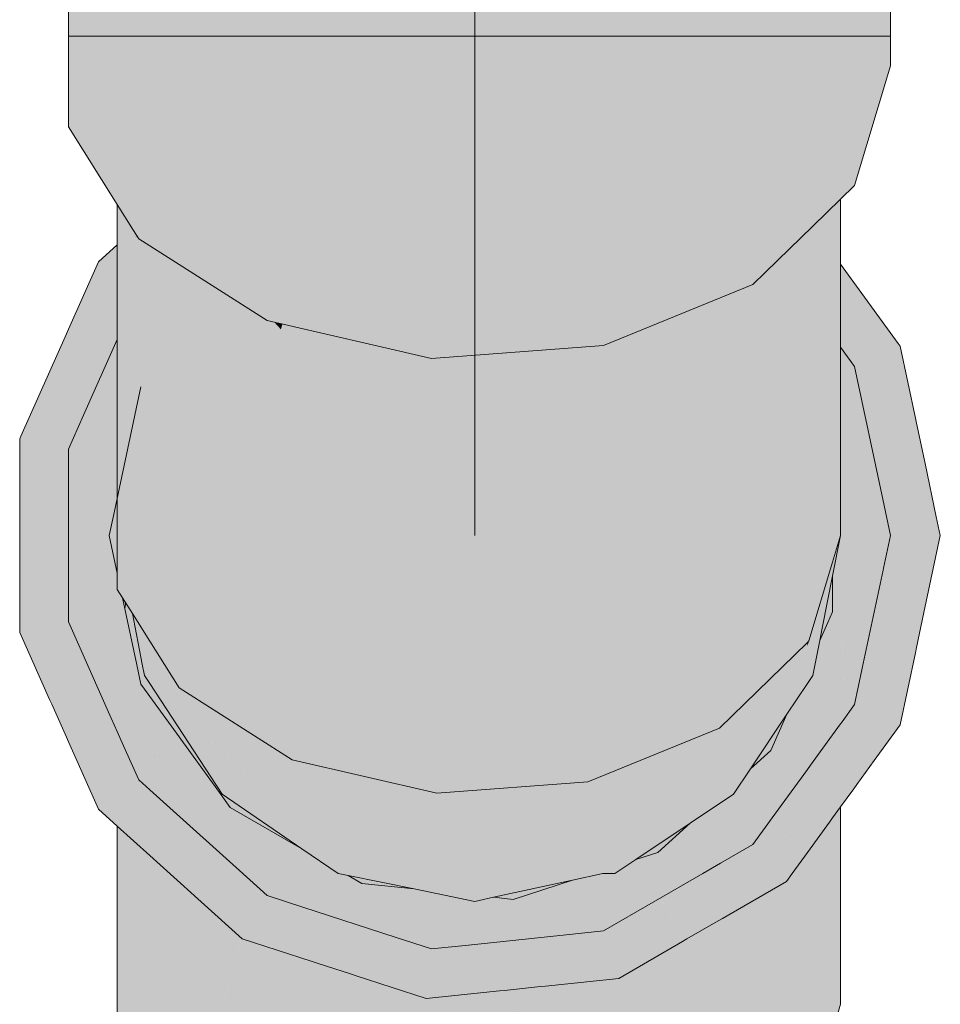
# Model space of a CAD drawing. Header units: millimetres. Extents: x 321 to 585, y -277 to 9.
# Tile 276 of 656: x 478.986 to 479.207, y -193.635 to -193.398. Entities that reach past the tile are written whole.
import ezdxf

# ---------------------------------------------------------------- set-up
doc = ezdxf.new("R2010")
doc.units = ezdxf.units.MM
doc.header["$MEASUREMENT"] = 0
for name, color, linetype, lineweight in [('Nível 1', 7, 'Continuous', 0), ('TQ-Aparelho sanitário', 9, 'Continuous', 18), ('TQ-Condutos', 3, 'Continuous', 25), ('TQ-Conexões', 9, 'Continuous', 18)]:
    doc.layers.add(name, color=color, linetype=linetype, lineweight=lineweight)

msp = doc.modelspace()

# ---------------------------------------------------------------- hatches: boundary and pattern name
at = {"layer": 'TQ-Aparelho sanitário', "linetype": 'Continuous'}
msp.add_hatch(color=93, dxfattribs=at).paths.add_polyline_path([(479.19516, -193.40232), (479.19516, -193.39033), (479.19503, -193.39033), (479.19368, -193.39033), (479.18717, -193.39033), (479.18652, -193.39033), (479.1863, -193.39033), (479.17713, -193.39033), (479.16391, -193.39033), (479.16384, -193.39033), (479.1624, -193.39033), (479.16208, -193.39033), (479.12877, -193.39033), (479.12607, -193.39033), (479.08781, -193.39033), (479.08471, -193.39033), (479.06792, -193.39033), (479.04813, -193.39033), (479.04516, -193.39033), (479.03204, -193.39033), (479.01658, -193.39033), (479.01426, -193.39033), (479.01113, -193.39033), (479.00708, -193.39033), (478.99861, -193.39033), (478.99735, -193.39033), (478.99735, -193.40232), (479.01426, -193.40232), (479.04516, -193.40232), (479.08471, -193.40232), (479.12607, -193.40232), (479.16208, -193.40232), (479.18652, -193.40232)])
at = {"layer": 'TQ-Condutos', "linetype": 'Continuous'}
for points in [[(479.16525, -193.60847), (479.16505, -193.61262), (479.16825, -193.60823)], [(479.02607, -193.67523), (479.02738, -193.63951), (479.02313, -193.62998)]]:
    msp.add_hatch(color=73, dxfattribs=at).paths.add_polyline_path(points)
at = {"layer": 'TQ-Conexões', "linetype": 'Continuous'}
for points in [[(478.99735, -193.42414), (479.00909, -193.44281), (479.01299, -193.44901), (479.01426, -193.45104), (479.04516, -193.47072), (479.08471, -193.47982), (479.12607, -193.47674), (479.14705, -193.40232), (479.12607, -193.40232), (479.11232, -193.40232), (479.08471, -193.40232), (479.07552, -193.40232), (479.07119, -193.40232), (479.06485, -193.40232), (479.04516, -193.40232), (479.04516, -193.42005), (479.04516, -193.40232), (479.04226, -193.40232), (479.03039, -193.40232), (479.01576, -193.44652), (479.01426, -193.44786), (479.01576, -193.44652), (479.03039, -193.40232), (479.01515, -193.40232), (479.01426, -193.40232), (479.01102, -193.40232), (479.00909, -193.40232), (479.00909, -193.44061), (479.00909, -193.40232), (479.00163, -193.40232), (478.99735, -193.40232)], [(479.16799, -193.45626), (479.17649, -193.44798), (479.17826, -193.40232), (479.17274, -193.40232), (479.1651, -193.40232), (479.16405, -193.40232), (479.16208, -193.40232), (479.16694, -193.43484), (479.16208, -193.40232), (479.14705, -193.40232), (479.146, -193.40603), (479.16208, -193.42815), (479.146, -193.40603), (479.16208, -193.44813), (479.16407, -193.45087), (479.16208, -193.44813), (479.146, -193.40603), (479.14195, -193.42042), (479.15548, -193.43905), (479.14195, -193.42042), (479.12607, -193.47674), (479.16208, -193.46203)], [(479.18429, -193.40232), (479.18345, -193.40232), (479.18316, -193.40232), (479.18022, -193.40232), (479.17942, -193.40232), (479.17826, -193.40232), (479.17649, -193.44798), (479.18316, -193.44147), (479.18652, -193.4382), (479.18611, -193.40232)], [(479.19516, -193.40941), (479.19516, -193.40232), (479.19476, -193.40232), (479.18871, -193.40232), (479.18652, -193.40232), (479.18611, -193.40232), (479.18652, -193.4382)], [(479.18316, -193.40941), (479.18124, -193.43532), (479.18124, -193.4444)], [(479.18316, -193.52244), (479.18316, -193.47714), (479.18316, -193.46598), (479.18316, -193.45717), (479.18316, -193.44147), (479.18174, -193.44287), (479.1813, -193.44329), (479.18124, -193.45452), (479.18124, -193.45639), (479.18124, -193.45693), (479.18124, -193.45875), (479.18124, -193.45918), (479.18124, -193.45875), (479.18124, -193.45693), (479.18124, -193.45639), (479.18086, -193.45515), (479.18075, -193.45463), (479.18124, -193.46835), (479.18075, -193.45463), (479.18086, -193.45515), (479.18124, -193.45639), (479.18124, -193.45452), (479.1813, -193.44329), (479.18124, -193.4444), (479.18072, -193.45381), (479.18069, -193.45435), (479.18124, -193.46876), (479.18147, -193.47481), (479.18124, -193.46876), (479.18124, -193.47449), (479.18124, -193.46876), (479.18069, -193.45435), (479.18072, -193.45381), (479.18124, -193.4444), (479.18124, -193.44335), (479.18101, -193.44358), (479.1806, -193.44398), (479.18029, -193.44428), (479.18005, -193.45133), (479.18052, -193.45353), (479.1797, -193.47238), (479.18124, -193.49462), (479.1797, -193.47238), (479.18052, -193.45353), (479.18005, -193.45133), (479.17665, -193.44783), (479.17649, -193.44798), (479.17586, -193.44859), (479.17556, -193.44889), (479.17552, -193.44893), (479.17556, -193.46667), (479.17556, -193.54777), (479.18124, -193.52885)], [(479.00909, -193.53539), (479.01034, -193.53739), (479.01102, -193.53236), (479.01034, -193.53739), (479.01273, -193.54119), (479.01691, -193.54783), (479.02397, -193.55904), (479.02397, -193.45722), (479.02323, -193.45675), (479.02228, -193.45615), (479.01691, -193.4884), (479.01025, -193.52841), (479.02128, -193.46219), (479.02228, -193.45615), (479.0218, -193.45584), (479.0216, -193.45571), (479.02063, -193.46116), (479.0216, -193.45571), (479.02138, -193.45557), (479.01967, -193.45448), (479.0203, -193.46064), (479.01967, -193.45448), (479.01957, -193.45442), (479.01822, -193.45733), (479.00932, -193.5123), (479.01822, -193.45733), (479.01957, -193.45442), (479.01941, -193.45431), (479.01911, -193.45412), (479.01864, -193.45382), (479.01805, -193.45706), (479.01864, -193.45382), (479.01755, -193.45627), (479.01864, -193.45382), (479.01426, -193.45104), (479.01388, -193.45043), (479.01382, -193.45075), (479.01388, -193.45043), (479.01354, -193.45058), (479.01375, -193.45022), (479.01299, -193.44901), (479.01331, -193.45043), (479.01299, -193.44901), (479.01133, -193.44637), (479.0122, -193.44972), (479.01133, -193.44637), (479.01091, -193.4457), (479.01003, -193.44431), (479.00909, -193.44281), (479.00909, -193.44643), (479.0105, -193.44864), (479.00909, -193.44643), (479.00909, -193.44774), (479.00909, -193.45252), (479.00909, -193.47528), (479.00909, -193.51339), (479.00939, -193.52402), (479.00909, -193.51339), (479.00909, -193.52244), (479.00927, -193.52339), (479.00909, -193.52244), (479.00909, -193.53148), (479.00909, -193.53539), (479.00945, -193.5332)], [(479.18005, -193.45133), (479.18029, -193.44428), (479.17885, -193.44568), (479.17859, -193.44594), (479.17665, -193.44783)], [(479.01354, -193.45058), (479.01388, -193.45043), (479.01375, -193.45022)], [(479.17136, -193.4609), (479.17181, -193.45806), (479.17286, -193.45152), (479.17104, -193.45329), (479.17125, -193.45829), (479.17104, -193.45329), (479.16841, -193.45585), (479.17011, -193.45875), (479.16987, -193.45885), (479.17011, -193.45875), (479.16841, -193.45585), (479.16831, -193.4567), (479.16793, -193.45964), (479.16831, -193.4567), (479.16841, -193.45585), (479.16799, -193.45626), (479.16208, -193.46203), (479.16232, -193.46193), (479.16208, -193.46203), (479.16102, -193.46246), (479.16056, -193.46265), (479.16098, -193.4631), (479.16056, -193.46265), (479.15405, -193.46531), (479.15405, -193.46986), (479.15405, -193.56873), (479.17516, -193.54815), (479.17516, -193.46613), (479.17516, -193.54815), (479.17545, -193.46652), (479.17521, -193.44923), (479.17516, -193.44927), (479.17429, -193.45013), (479.17405, -193.45036), (479.17421, -193.46483), (479.17405, -193.45036), (479.17286, -193.45152)], [(479.17545, -193.46652), (479.17516, -193.54815), (479.17556, -193.54777), (479.17552, -193.46663), (479.17551, -193.44894), (479.17521, -193.44923)], [(479.17556, -193.54777), (479.17556, -193.46667), (479.17552, -193.44893), (479.17552, -193.46663)], [(479.00867, -193.57189), (479.00909, -193.57023), (479.00919, -193.56982), (479.00909, -193.56959), (479.00809, -193.56735), (479.00766, -193.56637), (479.00682, -193.5645), (479.0071, -193.56625), (479.00682, -193.5645), (479.00697, -193.56622), (479.00794, -193.57146), (479.00697, -193.56622), (479.00682, -193.5645), (479.001, -193.55142), (478.99735, -193.54323), (478.9977, -193.54229), (478.99958, -193.53731), (479.00224, -193.52451), (478.99603, -193.53243), (478.9972, -193.54197), (478.99663, -193.54161), (478.9972, -193.54197), (478.99603, -193.53243), (478.99735, -193.53075), (478.99735, -193.52805), (478.99735, -193.52493), (478.99554, -193.53174), (478.99381, -193.53527), (478.99143, -193.5383), (478.99381, -193.53527), (478.99554, -193.53174), (478.99518, -193.53125), (478.99554, -193.53174), (478.99735, -193.52493), (478.99735, -193.51674), (478.996, -193.5146), (478.99439, -193.53016), (478.996, -193.5146), (478.99735, -193.51674), (478.99735, -193.50164), (478.99557, -193.5139), (478.99735, -193.50164), (479.00299, -193.50284), (479.00909, -193.48916), (479.00909, -193.45989), (479.00909, -193.45252), (479.00455, -193.4566), (478.99966, -193.48718), (478.99735, -193.47631), (478.99966, -193.48718), (479.00455, -193.4566), (478.99735, -193.47278), (478.99684, -193.47392), (478.98589, -193.49852), (478.98638, -193.4993), (478.98589, -193.49852), (478.98561, -193.49914), (478.9934, -193.5288), (478.99279, -193.533), (478.9934, -193.5288), (478.98561, -193.49914), (478.99128, -193.52589), (478.98976, -193.51869), (478.98835, -193.52185), (478.98976, -193.51869), (478.98561, -193.49914), (478.98561, -193.51686), (478.98701, -193.52), (478.98809, -193.52243), (478.98701, -193.52), (478.98561, -193.51686), (478.98561, -193.51807), (478.98561, -193.528), (478.99023, -193.53753), (478.98561, -193.528), (478.98561, -193.53458), (478.98561, -193.54572), (479.00042, -193.55413), (479.00061, -193.55323), (479.00042, -193.55413), (479.00468, -193.56569), (479.00666, -193.56615), (479.00468, -193.56569), (479.00042, -193.55413), (479.00453, -193.56566), (479.00625, -193.57049), (479.00741, -193.57116), (479.00779, -193.57538), (479.00741, -193.57116), (479.00625, -193.57049), (479.00453, -193.56566), (479.00042, -193.55413), (479.00361, -193.56544), (479.00042, -193.55413), (478.98561, -193.54572), (478.99873, -193.56209), (478.98561, -193.54572), (478.99845, -193.56341), (479.00093, -193.56483), (478.99845, -193.56341), (478.99735, -193.56189), (478.99802, -193.56416), (478.99828, -193.56422), (478.99919, -193.56443), (478.99958, -193.56452), (478.99919, -193.56443), (478.99828, -193.56422), (479.00168, -193.56785), (479.00479, -193.56965), (479.00594, -193.57372), (479.00479, -193.56965), (479.00168, -193.56785), (478.99828, -193.56422), (478.99802, -193.56416), (478.99796, -193.5657), (478.99792, -193.56591), (478.99781, -193.5664), (478.99792, -193.56591), (478.99796, -193.5657), (478.99802, -193.56416), (478.99735, -193.56189), (478.98561, -193.54572), (478.99281, -193.56189), (478.99735, -193.564), (478.99735, -193.56535), (478.99735, -193.564), (478.99482, -193.56342), (478.99735, -193.564), (478.99281, -193.56189), (478.99331, -193.56302), (478.99343, -193.5631), (478.99348, -193.56311), (478.9944, -193.56333), (478.99539, -193.56422), (478.99735, -193.56598), (478.99539, -193.56422), (478.9944, -193.56333), (478.99348, -193.56311), (478.99343, -193.5631), (478.99331, -193.56302), (478.99336, -193.56309), (478.99735, -193.5686), (478.99331, -193.56302), (478.99685, -193.57096), (478.99735, -193.57208), (479.00455, -193.58826), (479.00909, -193.59234), (479.01523, -193.58209), (479.01426, -193.58121), (479.00909, -193.58497), (479.01426, -193.58121), (479.01108, -193.57328), (479.01033, -193.57767), (479.00909, -193.57655), (479.01033, -193.57767), (479.01098, -193.57385), (479.01061, -193.573), (479.00956, -193.5724), (479.00944, -193.57233), (479.00909, -193.57213), (479.00944, -193.57233), (479.00956, -193.5724), (479.01061, -193.573), (479.00919, -193.56982), (479.00909, -193.57023)], [(479.02397, -193.46584), (479.02397, -193.55904), (479.04847, -193.47283), (479.04691, -193.47113), (479.04516, -193.47072), (479.02397, -193.45722)], [(479.19279, -193.49039), (479.19164, -193.4888), (479.18911, -193.49396), (479.18967, -193.4966), (479.19019, -193.49904), (479.19054, -193.49789), (479.19019, -193.49904), (479.19032, -193.49966), (479.19217, -193.50833), (479.1931, -193.49082), (479.19217, -193.50833), (479.19855, -193.49832), (479.18316, -193.52244), (479.18939, -193.52244), (479.19782, -193.5035), (479.19953, -193.49967), (479.19782, -193.5035), (479.18939, -193.52244), (479.19516, -193.52244), (479.20155, -193.52244), (479.20581, -193.5183), (479.1999, -193.50018), (479.20044, -193.49762), (479.1999, -193.50018), (479.20581, -193.5183), (479.20155, -193.52244), (479.19895, -193.52244), (479.19516, -193.52244), (479.19349, -193.53029), (479.19411, -193.5297), (479.19349, -193.53029), (479.19339, -193.53076), (479.19144, -193.53994), (479.20716, -193.52244), (479.2062, -193.51792), (479.20348, -193.5051), (479.20142, -193.49543), (479.20117, -193.49422), (479.19748, -193.47688), (479.19694, -193.47658), (479.19748, -193.47688), (479.19703, -193.47626), (479.18316, -193.45717), (479.18316, -193.46911), (479.18316, -193.47306), (479.19689, -193.47672), (479.18316, -193.47306), (479.18316, -193.47714), (479.18652, -193.48176), (479.19675, -193.4772), (479.19172, -193.47944), (479.18652, -193.48176), (479.19024, -193.48688), (479.1964, -193.47837), (479.19584, -193.48021), (479.1964, -193.47837), (479.19024, -193.48688), (479.18652, -193.48176), (479.18316, -193.50611), (479.18864, -193.49493), (479.19164, -193.4888)], [(479.15135, -193.46641), (479.12236, -193.58168), (479.15405, -193.56873), (479.15405, -193.46531)], [(479.14919, -193.47501), (479.15135, -193.46641), (479.12607, -193.47674), (479.12236, -193.47702), (479.12236, -193.47825), (479.12236, -193.58168)], [(479.04883, -193.47157), (479.02397, -193.55904), (479.05117, -193.57639), (479.08597, -193.58439), (479.08327, -193.47949), (479.05117, -193.4721)], [(479.04847, -193.47283), (479.04883, -193.47157), (479.04691, -193.47113)], [(479.02332, -193.57717), (479.02429, -193.57783), (479.03367, -193.58424), (479.02731, -193.57548), (479.02553, -193.57303), (479.02152, -193.57594), (479.01894, -193.57782), (479.01696, -193.56852), (479.01691, -193.56851), (479.01696, -193.56852), (479.01691, -193.56828), (479.01696, -193.56852), (479.01893, -193.57778), (479.01772, -193.56869), (479.01893, -193.57778), (479.0186, -193.57132), (479.0181, -193.56878), (479.0174, -193.56516), (479.01783, -193.56872), (479.01691, -193.56266), (479.01783, -193.56872), (479.0174, -193.56516), (479.01691, -193.56117), (479.01652, -193.56062), (479.01563, -193.55941), (479.01477, -193.55822), (479.01549, -193.56161), (479.01477, -193.55822), (479.01369, -193.55314), (479.01352, -193.55238), (479.01355, -193.55291), (479.01373, -193.55679), (479.01509, -193.56809), (479.01613, -193.56832), (479.01509, -193.56809), (479.01691, -193.57665), (479.01509, -193.56809), (479.01373, -193.55679), (479.01355, -193.55291), (479.0135, -193.55237), (479.01097, -193.54033), (479.01332, -193.55226), (479.01341, -193.55271), (479.01332, -193.55226), (479.01297, -193.55203), (479.01332, -193.55226), (479.01097, -193.54033), (479.01219, -193.55084), (479.01228, -193.55159), (479.01219, -193.55084), (479.01097, -193.54033), (479.01034, -193.53739), (479.00997, -193.53679), (479.00909, -193.53539), (479.00909, -193.53148), (479.00747, -193.52387), (479.00848, -193.53443), (479.00909, -193.54073), (479.01046, -193.54819), (479.00909, -193.54073), (479.00973, -193.54707), (479.01032, -193.55034), (479.01134, -193.55099), (479.01032, -193.55034), (479.01272, -193.5554), (479.01427, -193.5679), (479.01272, -193.5554), (479.01032, -193.55034), (479.00973, -193.54707), (479.00909, -193.54073), (479.00909, -193.54609), (479.01004, -193.55016), (479.01022, -193.55195), (479.00978, -193.56686), (479.01391, -193.56781), (479.00978, -193.56686), (479.01463, -193.57533), (479.01691, -193.57929), (479.01463, -193.57533), (479.00978, -193.56686), (479.01022, -193.55195), (479.01004, -193.55016), (479.00985, -193.55004), (479.01004, -193.55016), (479.00909, -193.54609), (479.00909, -193.54955), (479.00909, -193.54609), (479.00909, -193.54073), (479.00601, -193.54138), (479.003, -193.54202), (479.00872, -193.54932), (479.003, -193.54202), (479.00795, -193.54883), (479.00909, -193.55039), (479.00927, -193.56675), (479.00909, -193.55039), (479.00795, -193.54883), (479.003, -193.54202), (479.00394, -193.54627), (479.00909, -193.5667), (479.00394, -193.54627), (479.003, -193.54202), (479.00909, -193.54073), (479.00848, -193.53443), (479.00588, -193.5303), (479.00848, -193.53443), (479.00747, -193.52387), (479.00491, -193.52876), (479.00008, -193.538), (479.00455, -193.52818), (479.0031, -193.52587), (479.00455, -193.52818), (479.00008, -193.538), (479.00491, -193.52876), (479.00644, -193.52583), (479.00747, -193.52387), (479.00716, -193.52244), (479.00785, -193.51922), (479.00568, -193.51548), (479.00273, -193.52529), (479.00568, -193.51548), (479.00785, -193.51922), (479.00817, -193.51772), (479.00803, -193.51701), (479.00692, -193.51133), (479.00803, -193.51701), (479.00817, -193.51772), (479.00909, -193.51339), (479.00909, -193.50414), (479.00537, -193.50335), (479.00299, -193.50284), (479.00909, -193.50414), (479.00909, -193.48917), (479.00909, -193.48165), (479.00909, -193.47528), (479.00099, -193.49345), (478.99735, -193.50164), (479.00038, -193.52155), (479.00085, -193.52231), (479.00038, -193.52155), (478.99926, -193.53686), (478.9978, -193.54236), (478.99871, -193.54293), (479.00842, -193.56655), (478.99871, -193.54293), (478.9978, -193.54236), (478.99926, -193.53686), (479.00038, -193.52155), (478.99735, -193.50164), (478.99735, -193.51674), (478.99784, -193.51752), (478.99735, -193.51674), (478.9984, -193.53568), (478.99735, -193.51674), (478.99735, -193.53423), (478.99735, -193.54207), (478.99735, -193.54322), (478.9975, -193.54216), (478.99735, -193.54322), (478.99764, -193.54225), (478.99735, -193.54322), (479.00785, -193.56642), (478.99735, -193.54322), (479.00766, -193.56637), (479.00909, -193.56959), (479.01061, -193.573), (479.01426, -193.58121), (479.01691, -193.5836), (479.02203, -193.5796), (479.01971, -193.58141), (479.01691, -193.5836), (479.02095, -193.58723), (479.03849, -193.60303), (479.04062, -193.60326), (479.03849, -193.60303), (479.04516, -193.60904), (479.04284, -193.60349), (479.03628, -193.58783), (479.03367, -193.58424), (479.02429, -193.57783)], [(479.11966, -193.47722), (479.08597, -193.47973), (479.08597, -193.58439), (479.12236, -193.58168), (479.12236, -193.47702)], [(479.17668, -193.55501), (479.17658, -193.55553), (479.17516, -193.55805), (479.17606, -193.55816), (479.17516, -193.55805), (479.176, -193.55843), (479.17756, -193.55912), (479.17871, -193.55865), (479.17756, -193.55912), (479.17516, -193.55805), (479.17352, -193.56077), (479.17513, -193.55811), (479.17329, -193.56087), (479.17025, -193.56542), (479.16892, -193.56839), (479.16636, -193.57416), (479.16147, -193.57856), (479.16133, -193.57877), (479.1582, -193.58346), (479.16238, -193.57869), (479.1582, -193.58346), (479.15739, -193.58467), (479.16349, -193.5806), (479.1644, -193.57854), (479.1657, -193.57845), (479.1644, -193.57854), (479.16349, -193.5806), (479.16559, -193.5792), (479.16605, -193.57842), (479.16559, -193.5792), (479.16349, -193.5806), (479.15739, -193.58467), (479.15408, -193.58688), (479.15352, -193.58725), (479.15475, -193.58862), (479.1553, -193.5878), (479.15556, -193.58741), (479.15978, -193.58893), (479.16419, -193.59052), (479.16684, -193.57836), (479.17119, -193.56981), (479.17436, -193.56043), (479.17516, -193.5601), (479.17436, -193.56043), (479.17119, -193.56981), (479.16684, -193.57836), (479.16419, -193.59052), (479.15556, -193.58741), (479.1553, -193.5878), (479.15475, -193.58862), (479.15821, -193.59246), (479.16208, -193.59676), (479.16736, -193.58949), (479.16834, -193.57825), (479.16736, -193.58949), (479.1686, -193.57823), (479.16872, -193.5771), (479.1686, -193.57823), (479.16736, -193.58949), (479.16956, -193.57816), (479.17332, -193.57788), (479.16993, -193.5763), (479.17332, -193.57788), (479.17473, -193.57777), (479.17313, -193.57416), (479.17473, -193.57777), (479.17332, -193.57788), (479.16956, -193.57816), (479.16736, -193.58949), (479.17516, -193.57874), (479.17516, -193.57774), (479.17516, -193.5728), (479.17516, -193.57774), (479.17516, -193.57874), (479.17555, -193.57771), (479.17516, -193.57874), (479.17565, -193.5777), (479.17516, -193.57874), (479.17593, -193.57768), (479.17919, -193.57011), (479.17818, -193.57079), (479.17919, -193.57011), (479.18124, -193.56272), (479.17516, -193.56623), (479.18124, -193.56076), (479.17516, -193.56623), (479.18316, -193.56161), (479.18316, -193.55902), (479.17903, -193.55852), (479.18124, -193.55879), (479.18316, -193.55902), (479.1814, -193.55755), (479.18124, -193.55762), (479.18124, -193.54724), (479.18124, -193.54896), (479.18124, -193.55762), (479.1814, -193.55755), (479.18316, -193.55902), (479.1831, -193.55686), (479.1828, -193.54662), (479.1831, -193.55686), (479.18316, -193.55902), (479.18316, -193.55683), (479.18316, -193.55902), (479.18316, -193.56161), (479.18124, -193.56272), (479.17919, -193.57011), (479.18124, -193.56573), (479.17919, -193.57011), (479.18124, -193.56875), (479.18166, -193.56847), (479.18316, -193.56746), (479.18166, -193.56847), (479.18124, -193.56875), (479.17919, -193.57011), (479.17593, -193.57768), (479.18124, -193.57037), (479.18316, -193.56773), (479.18353, -193.56721), (479.18652, -193.56311), (479.18426, -193.55804), (479.18411, -193.55644), (479.18316, -193.54608), (479.18414, -193.55644), (479.18426, -193.55804), (479.18652, -193.56311), (479.1883, -193.55474), (479.18761, -193.55501), (479.18484, -193.55615), (479.18332, -193.54585), (479.18484, -193.55615), (479.18761, -193.55501), (479.1883, -193.55474), (479.18839, -193.55432), (479.19195, -193.53292), (479.18316, -193.54381), (479.19195, -193.53292), (479.18839, -193.55432), (479.19339, -193.53076), (479.19349, -193.53029), (479.19245, -193.53132), (479.18744, -193.53619), (479.18316, -193.54036), (479.18744, -193.53619), (479.19245, -193.53132), (479.19349, -193.53029), (479.19516, -193.52244), (479.1933, -193.51366), (479.18939, -193.52244), (479.18316, -193.53642), (479.18216, -193.54133), (479.18316, -193.53642), (479.18939, -193.52244), (479.1933, -193.51366), (479.18652, -193.48176), (479.18316, -193.47714), (479.18316, -193.48325), (479.18316, -193.49378), (479.18316, -193.52244), (479.18124, -193.53101), (479.18124, -193.54074), (479.18124, -193.54224), (479.18124, -193.54589), (479.18124, -193.54224), (479.18124, -193.54074), (479.18029, -193.54316), (479.18124, -193.54074), (479.18006, -193.54338), (479.17813, -193.54771), (479.17775, -193.54965)], [(479.08328, -193.47993), (479.08597, -193.58439), (479.08597, -193.48011), (479.08597, -193.47973), (479.08471, -193.47982), (479.08327, -193.47949)], [(479.00817, -193.51772), (479.00716, -193.52244), (479.00909, -193.53148), (479.00909, -193.52244), (479.01477, -193.48664)], [(479.17813, -193.54771), (479.18006, -193.54338), (479.18124, -193.54074), (479.18124, -193.53211), (479.17959, -193.54039), (479.17874, -193.54467), (479.18124, -193.53211), (479.18124, -193.52885), (479.17991, -193.53328), (479.17749, -193.54135), (479.17848, -193.54493), (479.17749, -193.54135), (479.17618, -193.54569), (479.17791, -193.54548), (479.17618, -193.54569), (479.17556, -193.54777), (479.17622, -193.54713), (479.17692, -193.54645), (479.17622, -193.54713), (479.17556, -193.54777), (479.17526, -193.54806), (479.17525, -193.54879), (479.17525, -193.54807), (479.17518, -193.54814), (479.17518, -193.54902), (479.17519, -193.55434), (479.17635, -193.55173), (479.17519, -193.55434), (479.17518, -193.54902), (479.17516, -193.54815), (479.17516, -193.52459), (479.17516, -193.52244), (479.16996, -193.55322), (479.17516, -193.54907), (479.16996, -193.55322), (479.17516, -193.52244), (479.15405, -193.52244), (479.14956, -193.55611), (479.15405, -193.56873), (479.167, -193.55611), (479.16868, -193.55447), (479.167, -193.55611), (479.15405, -193.56873), (479.15076, -193.57007), (479.15091, -193.57179), (479.15497, -193.56835), (479.15091, -193.57179), (479.15201, -193.58467), (479.16429, -193.56454), (479.16944, -193.55611), (479.16992, -193.55326), (479.16944, -193.55611), (479.17305, -193.55611), (479.17341, -193.55491), (479.17305, -193.55611), (479.17516, -193.55438), (479.17305, -193.55611), (479.17439, -193.55611), (479.16944, -193.55611), (479.15201, -193.58467), (479.15076, -193.57007), (479.14956, -193.55611), (479.12029, -193.55611), (479.13264, -193.57748), (479.12236, -193.58168), (479.13455, -193.58077), (479.12236, -193.58168), (479.12189, -193.58172), (479.11504, -193.58467), (479.1368, -193.58467), (479.13868, -193.58046), (479.14166, -193.57379), (479.1368, -193.58467), (479.11439, -193.58467), (479.11504, -193.58467), (479.12189, -193.58172), (479.12029, -193.55611), (479.11489, -193.58224), (479.11223, -193.58244), (479.11489, -193.58224), (479.12029, -193.55611), (479.08666, -193.55611), (479.08863, -193.5842), (479.08666, -193.55611), (479.05452, -193.55611), (479.08814, -193.58423), (479.08677, -193.58433), (479.05452, -193.55611), (479.02397, -193.52244), (479.01691, -193.53542), (479.02212, -193.55611), (479.02939, -193.55611), (479.02255, -193.5568), (479.03076, -193.56338), (479.02397, -193.55904), (479.02255, -193.5568), (479.02212, -193.55611), (479.01691, -193.54783), (479.01622, -193.54672), (479.01691, -193.55454), (479.01937, -193.55611), (479.02012, -193.55659), (479.02073, -193.55698), (479.02012, -193.55659), (479.01937, -193.55611), (479.01691, -193.55454), (479.01622, -193.54672), (479.01679, -193.55447), (479.01691, -193.55611), (479.01679, -193.55447), (479.01622, -193.54672), (479.01578, -193.55382), (479.01622, -193.54672), (479.01273, -193.54119), (479.01511, -193.55339), (479.01564, -193.55611), (479.01691, -193.55806), (479.01691, -193.55736), (479.03252, -193.57263), (479.04482, -193.58467), (479.03466, -193.56586), (479.05117, -193.57639), (479.06371, -193.58439), (479.0551, -193.57729), (479.06213, -193.57891), (479.0551, -193.57729), (479.06405, -193.58467), (479.08597, -193.58439), (479.06405, -193.58467), (479.0823, -193.58467), (479.08715, -193.58467), (479.08866, -193.58467), (479.06405, -193.58467), (479.06371, -193.58439), (479.05117, -193.57639), (479.05108, -193.57637), (479.05117, -193.57639), (479.03466, -193.56586), (479.03881, -193.57354), (479.04482, -193.58467), (479.01691, -193.55736), (479.01691, -193.55806), (479.0343, -193.58467), (479.05351, -193.59778), (479.06223, -193.60373), (479.06381, -193.60373), (479.06223, -193.60373), (479.06468, -193.60423), (479.06792, -193.60373), (479.09026, -193.60848), (479.07832, -193.60373), (479.09026, -193.60848), (479.09437, -193.60891), (479.09164, -193.60373), (479.09437, -193.60891), (479.09708, -193.6092), (479.10557, -193.60373), (479.09708, -193.6092), (479.09437, -193.60891), (479.09026, -193.60848), (479.06792, -193.60373), (479.06468, -193.60423), (479.08495, -193.60792), (479.06468, -193.60423), (479.08053, -193.60745), (479.09516, -193.61043), (479.09873, -193.60937), (479.1177, -193.60373), (479.09873, -193.60937), (479.09516, -193.61043), (479.09961, -193.60946), (479.12354, -193.60373), (479.12647, -193.60278), (479.12354, -193.60373), (479.09961, -193.60946), (479.11868, -193.60531), (479.12593, -193.60373), (479.12884, -193.60373), (479.12784, -193.60233), (479.12845, -193.60318), (479.12884, -193.60373), (479.12989, -193.60287), (479.1323, -193.60088), (479.12884, -193.60373), (479.13302, -193.60065), (479.12884, -193.60373), (479.13387, -193.60037), (479.15469, -193.58467), (479.15905, -193.58074), (479.15469, -193.58467), (479.13387, -193.60037), (479.14695, -193.59164), (479.15739, -193.58467), (479.16084, -193.57913), (479.15739, -193.58467), (479.16147, -193.57856), (479.17245, -193.56047), (479.16147, -193.57856), (479.17231, -193.5608), (479.17516, -193.55611), (479.17231, -193.5608), (479.16147, -193.57856), (479.17025, -193.56542), (479.17516, -193.55806), (479.17646, -193.55611)], [(479.17525, -193.54879), (479.17556, -193.52244), (479.17516, -193.52459)], [(479.18316, -193.52244), (479.18124, -193.52244), (479.18124, -193.53211)], [(479.18839, -193.55432), (479.1883, -193.55474), (479.18652, -193.56311), (479.19072, -193.55374), (479.18652, -193.56311), (479.19748, -193.56799), (479.20116, -193.55066), (479.19821, -193.55068), (479.19376, -193.5525), (479.19141, -193.55346), (479.19376, -193.5525), (479.19821, -193.55068), (479.19316, -193.55001), (479.19188, -193.55117), (479.19316, -193.55001), (479.19821, -193.55068), (479.20116, -193.55066), (479.20093, -193.54957), (479.20067, -193.54968), (479.20093, -193.54957), (479.19844, -193.54526), (479.20093, -193.54957), (479.20116, -193.55066), (479.20144, -193.54937), (479.19976, -193.54407), (479.20144, -193.54937), (479.20323, -193.54095), (479.19871, -193.5391), (479.20323, -193.54095), (479.20716, -193.52244), (479.19825, -193.53698), (479.20716, -193.52244), (479.19746, -193.53324), (479.19144, -193.53994), (479.18879, -193.55244)], [(479.01595, -193.5577), (479.01652, -193.56062), (479.01691, -193.56117), (479.02331, -193.56998), (479.02408, -193.57016), (479.02331, -193.56998), (479.03367, -193.58424), (479.03628, -193.58783), (479.03633, -193.58778), (479.03729, -193.58671), (479.0343, -193.58467), (479.02813, -193.57522), (479.02494, -193.57035), (479.01845, -193.56041), (479.01691, -193.55806), (479.01651, -193.55745), (479.01564, -193.55611), (479.01511, -193.55339), (479.01507, -193.55321), (479.01506, -193.55337), (479.01507, -193.55321), (479.01273, -193.54119), (479.01244, -193.54072), (479.0107, -193.53795), (479.01461, -193.55308), (479.0107, -193.53795), (479.01034, -193.53739), (479.01444, -193.55296), (479.01496, -193.55508), (479.0144, -193.55294), (479.01034, -193.53739), (479.01353, -193.55239), (479.01369, -193.55314), (479.01477, -193.55822), (479.01652, -193.56062)], [(479.01097, -193.54033), (479.01123, -193.5388), (479.01097, -193.53839)], [(479.0135, -193.55237), (479.01352, -193.55231), (479.01097, -193.54033)], [(479.01097, -193.54033), (479.01336, -193.55228), (479.01353, -193.55239)], [(479.01258, -193.54095), (479.01205, -193.5401), (479.01352, -193.55231), (479.01511, -193.55339), (479.0143, -193.54925)], [(479.17516, -193.54907), (479.17556, -193.54777), (479.17516, -193.54815)], [(479.18316, -193.54915), (479.18316, -193.55683), (479.18443, -193.55631)], [(479.0186, -193.57132), (479.01818, -193.5688), (479.01691, -193.56117), (479.0174, -193.56516), (479.0181, -193.56878)], [(479.01883, -193.56895), (479.01816, -193.56288), (479.01691, -193.56117), (479.01818, -193.5688), (479.0186, -193.57132), (479.01847, -193.56886), (479.0186, -193.57132), (479.01894, -193.57782), (479.01975, -193.57723), (479.02553, -193.57303), (479.02331, -193.56998), (479.01816, -193.56288)], [(479.18279, -193.57717), (479.18316, -193.57714), (479.18316, -193.56773), (479.18129, -193.57031), (479.18124, -193.57037), (479.17976, -193.5774), (479.18023, -193.58531), (479.18078, -193.57732), (479.18124, -193.57054), (479.18079, -193.57732), (479.18062, -193.58518), (479.18096, -193.57731), (479.18124, -193.57101), (479.18097, -193.57731), (479.18124, -193.57729), (479.18124, -193.57141), (479.18126, -193.57729), (479.18124, -193.58365), (479.18124, -193.57729), (479.18097, -193.57731), (479.18062, -193.58518), (479.18079, -193.57732), (479.18023, -193.58531), (479.17976, -193.5774), (479.17789, -193.58607), (479.17974, -193.5774), (479.18124, -193.57037), (479.17593, -193.57768), (479.17516, -193.57874), (479.17711, -193.58632), (479.1775, -193.58786), (479.17711, -193.58632), (479.17516, -193.57874), (479.17516, -193.58695), (479.17516, -193.57874), (479.17259, -193.58228), (479.17341, -193.58752), (479.17442, -193.5872), (479.17341, -193.58752), (479.17516, -193.58921), (479.17341, -193.58752), (479.17259, -193.58228), (479.17198, -193.58799), (479.1738, -193.58999), (479.17198, -193.58799), (479.17164, -193.59124), (479.17031, -193.60373), (479.17198, -193.58799), (479.17259, -193.58228), (479.16736, -193.58949), (479.16208, -193.59675), (479.16978, -193.60373), (479.16208, -193.59675), (479.15577, -193.59794), (479.1358, -193.60168), (479.13723, -193.60373), (479.15178, -193.60373), (479.15319, -193.60373), (479.15178, -193.60373), (479.15168, -193.60712), (479.15508, -193.60373), (479.15168, -193.60712), (479.15178, -193.60373), (479.13723, -193.60373), (479.13685, -193.60373), (479.14458, -193.61419), (479.14835, -193.61459), (479.15671, -193.60373), (479.14835, -193.61459), (479.14458, -193.61419), (479.13685, -193.60373), (479.14208, -193.61393), (479.14301, -193.61576), (479.14816, -193.61502), (479.14907, -193.61466), (479.15701, -193.60373), (479.14907, -193.61466), (479.14816, -193.61502), (479.14301, -193.61576), (479.13685, -193.60373), (479.13353, -193.60373), (479.12428, -193.61205), (479.12607, -193.61754), (479.12977, -193.62895), (479.14515, -193.62007), (479.14807, -193.61522), (479.14872, -193.61515), (479.14807, -193.61522), (479.14712, -193.61736), (479.14638, -193.61902), (479.15122, -193.61489), (479.1579, -193.60373), (479.15921, -193.60373), (479.16836, -193.60373), (479.15921, -193.60373), (479.1579, -193.60373), (479.15122, -193.61489), (479.14638, -193.61902), (479.14712, -193.61736), (479.14807, -193.61522), (479.14515, -193.62007), (479.14617, -193.61948), (479.15368, -193.61515), (479.15477, -193.61452), (479.17011, -193.60566), (479.17151, -193.60373), (479.17516, -193.5987), (479.18016, -193.58632), (479.17516, -193.5987), (479.18051, -193.59134), (479.18124, -193.59034), (479.18124, -193.58793), (479.18124, -193.5857), (479.18124, -193.58529), (479.18124, -193.58498), (479.18124, -193.58529), (479.18124, -193.5857), (479.18124, -193.58793), (479.18124, -193.59034), (479.18178, -193.58539), (479.18124, -193.59034), (479.18316, -193.58769), (479.18316, -193.58459), (479.18191, -193.58476), (479.18316, -193.58459), (479.18316, -193.58769), (479.18634, -193.58332), (479.1841, -193.58405), (479.18316, -193.58435), (479.1841, -193.58405), (479.18634, -193.58332), (479.18704, -193.58235), (479.19127, -193.57654), (479.19748, -193.56799), (479.18569, -193.57696), (479.19748, -193.56799), (479.18842, -193.56395), (479.18652, -193.56311), (479.18599, -193.56557), (479.18652, -193.56311), (479.18316, -193.56162), (479.18316, -193.56746), (479.18316, -193.57714), (479.18316, -193.57888), (479.18354, -193.57712), (479.18316, -193.57888), (479.18316, -193.57714)], [(479.16636, -193.57416), (479.17025, -193.56542), (479.16755, -193.56946), (479.16505, -193.57321), (479.16147, -193.57856)], [(479.01894, -193.57781), (479.01703, -193.56881), (479.01949, -193.58592)], [(479.18046, -193.57144), (479.1778, -193.57511), (479.17927, -193.59305), (479.18316, -193.57888)], [(479.01773, -193.60013), (479.01863, -193.60094), (479.0251, -193.60677), (479.026, -193.60758), (479.03916, -193.61943), (479.04516, -193.60904), (479.02461, -193.60445), (479.01911, -193.60099), (479.02461, -193.60445), (479.04516, -193.60904), (479.02405, -193.60183), (479.02413, -193.60221), (479.02405, -193.60183), (479.02352, -193.60201), (479.02405, -193.60183), (479.04516, -193.60904), (479.04277, -193.60348), (479.03598, -193.58766), (479.03149, -193.58506), (479.0238, -193.60064), (479.02387, -193.60099), (479.02346, -193.60145), (479.02398, -193.60151), (479.0243, -193.60154), (479.02398, -193.60151), (479.02346, -193.60145), (479.0234, -193.60144), (479.02333, -193.60159), (479.02101, -193.60119), (479.02333, -193.60159), (479.02326, -193.60143), (479.0227, -193.60137), (479.02237, -193.60134), (479.0227, -193.60137), (479.02326, -193.60143), (479.02331, -193.60144), (479.02333, -193.60159), (479.0234, -193.60144), (479.02346, -193.60145), (479.02387, -193.60099), (479.0238, -193.60064), (479.03149, -193.58506), (479.02239, -193.59401), (479.0253, -193.59115), (479.02095, -193.58723), (479.01691, -193.5836), (479.01523, -193.58209), (479.0154, -193.58376), (479.01691, -193.58717), (479.0154, -193.58376), (479.01523, -193.58209), (479.0149, -193.58264), (479.00909, -193.59234), (479.01691, -193.59939), (479.0207, -193.59567), (479.01691, -193.59939)], [(479.03633, -193.58778), (479.03628, -193.58783), (479.03641, -193.5879), (479.04852, -193.59437), (479.03729, -193.58671)], [(479.03628, -193.58783), (479.05351, -193.59778), (479.04852, -193.59437)], [(479.03628, -193.58783), (479.04516, -193.60904), (479.04754, -193.60493), (479.04805, -193.60404), (479.03713, -193.58901), (479.04805, -193.60404), (479.05213, -193.59698), (479.03642, -193.58791)], [(479.17897, -193.59861), (479.17927, -193.59305), (479.17556, -193.59816), (479.17556, -193.61465), (479.17556, -193.60252), (479.17556, -193.59816), (479.17538, -193.5984), (479.17539, -193.60261), (479.17543, -193.61525), (479.17537, -193.60263), (479.17538, -193.5984), (479.17516, -193.5987), (479.17011, -193.60566), (479.17516, -193.60274), (479.17011, -193.60566), (479.17516, -193.61649), (479.17532, -193.61576), (479.17541, -193.61535), (479.17532, -193.61576), (479.17516, -193.61649), (479.17011, -193.60566), (479.16586, -193.60811), (479.16516, -193.61247), (479.17232, -193.62987), (479.16516, -193.61247), (479.16584, -193.60813), (479.16566, -193.60823), (479.16405, -193.60916), (479.15405, -193.61493), (479.16494, -193.61277), (479.15405, -193.61493), (479.14515, -193.62007), (479.14045, -193.62278), (479.1426, -193.62357), (479.14045, -193.62278), (479.139, -193.62854), (479.15405, -193.62777), (479.139, -193.62854), (479.13036, -193.64044), (479.139, -193.62854), (479.13914, -193.62796), (479.14045, -193.62278), (479.12977, -193.62895), (479.12784, -193.62915), (479.12793, -193.63001), (479.12784, -193.62915), (479.12236, -193.62973), (479.10674, -193.63137), (479.10255, -193.64466), (479.10387, -193.64046), (479.10674, -193.63137), (479.10106, -193.63197), (479.0995, -193.63287), (479.10106, -193.63197), (479.09911, -193.63218), (479.09933, -193.63297), (479.09328, -193.63646), (479.10115, -193.63958), (479.09328, -193.63646), (479.09266, -193.63682), (479.09168, -193.63739), (479.09108, -193.63773), (479.09168, -193.63739), (479.09266, -193.63682), (479.09328, -193.63646), (479.0891, -193.63566), (479.09328, -193.63646), (479.09933, -193.63297), (479.09911, -193.63218), (479.08597, -193.63356), (479.08346, -193.63383), (479.07094, -193.62976), (479.06908, -193.63534), (479.05117, -193.68924), (479.08597, -193.69727), (479.08597, -193.63464), (479.08597, -193.64068), (479.08597, -193.65423), (479.08597, -193.69727), (479.12236, -193.69455), (479.12236, -193.63323), (479.12931, -193.64188), (479.12236, -193.63323), (479.12663, -193.64557), (479.1313, -193.65908), (479.12663, -193.64557), (479.12236, -193.63323), (479.12236, -193.65146), (479.12236, -193.67139), (479.12236, -193.69455), (479.15405, -193.68158), (479.17051, -193.63839), (479.15405, -193.68158), (479.16323, -193.67261), (479.17516, -193.66095), (479.17556, -193.66057), (479.18316, -193.63516), (479.18316, -193.58769), (479.18051, -193.59134), (479.17954, -193.59592), (479.18051, -193.59134), (479.17927, -193.59305)], [(479.12288, -193.60771), (479.12429, -193.61205), (479.12607, -193.61754), (479.15, -193.60373), (479.14837, -193.60373), (479.15, -193.60373), (479.15429, -193.60125), (479.15502, -193.59962), (479.14485, -193.60373), (479.15502, -193.59962), (479.15429, -193.60125), (479.16208, -193.59676), (479.15607, -193.59725), (479.14216, -193.60373), (479.15607, -193.59725), (479.15541, -193.59731), (479.13595, -193.60155), (479.13353, -193.60373), (479.13142, -193.60373), (479.13353, -193.60373), (479.13595, -193.60155), (479.13268, -193.60226), (479.13004, -193.60373), (479.13268, -193.60226), (479.13595, -193.60155), (479.15541, -193.59731), (479.16208, -193.59676), (479.1614, -193.59601), (479.15821, -193.59246), (479.15352, -193.58725), (479.14695, -193.59164), (479.13916, -193.59865), (479.13387, -193.60037), (479.13025, -193.60279), (479.12884, -193.60373), (479.12593, -193.60373), (479.12187, -193.60461)], [(479.01513, -193.61201), (479.01691, -193.60134), (479.01719, -193.59965), (479.01691, -193.59939), (479.01316, -193.59601), (479.00909, -193.59234), (479.01239, -193.60585), (479.00909, -193.59234), (479.00909, -193.59844), (479.00909, -193.64814), (479.01691, -193.66063), (479.02397, -193.67188), (479.03093, -193.64748), (479.03594, -193.6299), (479.03897, -193.61926), (479.026, -193.60758), (479.02397, -193.60575), (479.02397, -193.63185), (479.022, -193.62744), (479.02397, -193.63185), (479.02397, -193.60575), (479.02092, -193.603), (479.0196, -193.62204), (479.02092, -193.603), (479.01719, -193.59965), (479.01712, -193.61647), (479.01691, -193.61601), (479.01712, -193.61647), (479.01719, -193.59965), (479.01691, -193.60134)], [(479.13916, -193.59865), (479.14695, -193.59164), (479.13841, -193.59734), (479.13387, -193.60037)], [(479.06313, -193.60435), (479.06049, -193.60338), (479.05213, -193.59698), (479.0497, -193.60118), (479.04805, -193.60404), (479.04516, -193.60904), (479.05371, -193.61182), (479.05264, -193.60178), (479.05293, -193.60455), (479.05371, -193.61182), (479.07618, -193.61912), (479.07834, -193.61842), (479.07618, -193.61912), (479.08471, -193.62189), (479.07962, -193.618), (479.06348, -193.60566), (479.08471, -193.62189), (479.08499, -193.61927), (479.06879, -193.60821), (479.06534, -193.60586), (479.06879, -193.60821), (479.08499, -193.61927), (479.08531, -193.61615), (479.08611, -193.60859), (479.08053, -193.60745), (479.06797, -193.60613), (479.06468, -193.60423), (479.06223, -193.60373), (479.05351, -193.59778), (479.05213, -193.59698), (479.06049, -193.60338)], [(479.02333, -193.60159), (479.02331, -193.60144), (479.02326, -193.60143)], [(479.06006, -193.62056), (479.06345, -193.60566), (479.05444, -193.60471), (479.05399, -193.60466), (479.05856, -193.6185), (479.05399, -193.60466), (479.05674, -193.616), (479.05333, -193.60192), (479.0497, -193.60118), (479.04805, -193.60404), (479.04516, -193.60904), (479.05782, -193.62044), (479.04516, -193.60904), (479.03916, -193.61943), (479.05603, -193.62492), (479.05719, -193.62529), (479.05765, -193.62514), (479.05946, -193.62455), (479.06161, -193.62385), (479.05946, -193.62455), (479.05765, -193.62514), (479.06208, -193.62428), (479.06181, -193.62379), (479.06208, -193.62428), (479.05765, -193.62514), (479.05719, -193.62529), (479.06404, -193.62604), (479.06271, -193.62421), (479.06229, -193.62363), (479.06271, -193.62421), (479.06404, -193.62604), (479.05719, -193.62529), (479.06544, -193.62797), (479.0666, -193.62835), (479.08346, -193.63383), (479.08471, -193.62189), (479.07965, -193.61799), (479.07007, -193.6211), (479.07965, -193.61799), (479.06369, -193.60568), (479.06345, -193.60566)], [(479.06797, -193.60613), (479.08053, -193.60745), (479.06835, -193.60498), (479.06468, -193.60423)], [(479.09375, -193.61341), (479.09086, -193.61137), (479.09375, -193.61341), (479.09069, -193.6114), (479.08653, -193.60867), (479.08611, -193.60859), (479.0857, -193.61249), (479.08816, -193.61196), (479.0857, -193.61249), (479.08531, -193.61615), (479.08471, -193.62189), (479.09364, -193.62095), (479.0884, -193.6119), (479.08998, -193.61464), (479.09364, -193.62095), (479.11715, -193.61848), (479.12607, -193.61754), (479.12039, -193.61556), (479.11558, -193.61458), (479.12039, -193.61556), (479.12607, -193.61754), (479.12578, -193.61666), (479.12429, -193.61205), (479.10693, -193.61282), (479.12429, -193.61205), (479.12187, -193.60461), (479.12084, -193.60484), (479.11868, -193.60531), (479.09983, -193.60941), (479.09994, -193.6114), (479.09983, -193.60941), (479.09516, -193.61043), (479.0938, -193.61073), (479.09516, -193.61043), (479.0938, -193.61015), (479.08726, -193.60882), (479.08653, -193.60867), (479.09069, -193.6114)], [(479.10436, -193.60996), (479.11868, -193.60531), (479.1144, -193.60624), (479.10421, -193.60846), (479.09961, -193.60946)], [(479.10232, -193.63184), (479.11092, -193.63093), (479.11213, -193.63081), (479.12977, -193.62895), (479.12607, -193.61754), (479.12039, -193.61556), (479.11937, -193.61535), (479.11239, -193.62277), (479.11937, -193.61535), (479.1019, -193.6118), (479.1003, -193.61147), (479.10005, -193.61142), (479.103, -193.62636), (479.10629, -193.62826), (479.103, -193.62636), (479.10004, -193.61137), (479.09142, -193.61417), (479.10079, -193.62509), (479.08931, -193.61171), (479.08895, -193.61178), (479.0857, -193.61249), (479.08531, -193.61615), (479.10091, -193.62716), (479.10592, -193.6286), (479.10689, -193.62861), (479.10885, -193.62974), (479.10689, -193.62861), (479.10592, -193.6286), (479.10576, -193.62874), (479.10634, -193.62892), (479.10576, -193.62874), (479.10415, -193.63019), (479.10269, -193.6315), (479.10415, -193.63019), (479.10576, -193.62874), (479.10592, -193.6286), (479.10091, -193.62716), (479.08531, -193.61615), (479.08471, -193.62189), (479.08346, -193.63383), (479.10106, -193.63197)], [(479.03895, -193.61936), (479.02397, -193.67188), (479.05117, -193.68924), (479.06626, -193.64384), (479.05117, -193.63024), (479.06626, -193.64384), (479.0703, -193.63168), (479.07094, -193.62976), (479.0666, -193.62835), (479.05117, -193.62333), (479.03916, -193.61943)]]:
    msp.add_hatch(color=93, dxfattribs=at).paths.add_polyline_path(points)

# ---------------------------------------------------------------- linework, layer by layer
at = {"layer": 'Nível 1'}
msp.add_line((479.09516, -193.52244), (479.09516, -193.08233), dxfattribs=at)
at = {"layer": 'TQ-Aparelho sanitário'}
for p, q in [((478.99735, -193.39033), (478.99735, -193.40232)), ((479.19516, -193.40232), (479.19516, -193.39033)), ((478.99735, -193.40232), (479.01426, -193.40232)), ((479.01426, -193.40232), (479.04516, -193.40232)), ((479.04516, -193.40232), (479.08471, -193.40232)), ((479.08471, -193.40232), (479.12607, -193.40232)), ((479.12607, -193.40232), (479.16208, -193.40232)), ((479.16208, -193.40232), (479.18652, -193.40232)), ((479.18652, -193.40232), (479.19516, -193.40232))]:
    msp.add_line(p, q, dxfattribs=at)
at = {"layer": 'TQ-Conexões'}
for p, q in [((478.99735, -193.40232), (478.99735, -193.42414)), ((479.19516, -193.40941), (479.19516, -193.40232)), ((479.18652, -193.4382), (479.19516, -193.40941)), ((478.99735, -193.42414), (479.00909, -193.44281)), ((479.18316, -193.44147), (479.18652, -193.4382)), ((479.17649, -193.44798), (479.18316, -193.44147)), ((479.18316, -193.45717), (479.18316, -193.44147)), ((479.00909, -193.44281), (479.01299, -193.44901)), ((479.00909, -193.44281), (479.00909, -193.44643)), ((479.00909, -193.44643), (479.00909, -193.44774)), ((479.00909, -193.44774), (479.00909, -193.45252)), ((479.16799, -193.45626), (479.17649, -193.44798)), ((479.01299, -193.44901), (479.01426, -193.45104)), ((479.00909, -193.45252), (479.00455, -193.4566)), ((479.00909, -193.45252), (479.00909, -193.47528)), ((479.01426, -193.45104), (479.04516, -193.47072)), ((479.00455, -193.4566), (478.99735, -193.47278)), ((479.16208, -193.46203), (479.16799, -193.45626)), ((479.18316, -193.46598), (479.18316, -193.45717)), ((479.19703, -193.47626), (479.18316, -193.45717)), ((479.12607, -193.47674), (479.16208, -193.46203)), ((479.18316, -193.47714), (479.18316, -193.46598)), ((479.04516, -193.47072), (479.08471, -193.47982)), ((478.99684, -193.47392), (478.98589, -193.49852)), ((478.99735, -193.47278), (478.99684, -193.47392)), ((479.00909, -193.47528), (479.00099, -193.49345)), ((479.00909, -193.47528), (479.00909, -193.51339)), ((479.08471, -193.47982), (479.12607, -193.47674)), ((479.19748, -193.47688), (479.19703, -193.47626)), ((479.20117, -193.49422), (479.19748, -193.47688)), ((479.18316, -193.52244), (479.18316, -193.47714)), ((479.18652, -193.48176), (479.18316, -193.47714)), ((479.1933, -193.51366), (479.18652, -193.48176)), ((479.01477, -193.48664), (479.00817, -193.51772)), ((479.00099, -193.49345), (478.99735, -193.50164)), ((479.20142, -193.49543), (479.20117, -193.49422)), ((479.20348, -193.5051), (479.20142, -193.49543)), ((478.98589, -193.49852), (478.98561, -193.49914)), ((478.98561, -193.49914), (478.98561, -193.51686)), ((478.99735, -193.50164), (478.99735, -193.51674)), ((479.2062, -193.51792), (479.20348, -193.5051)), ((479.00909, -193.51339), (479.00909, -193.52244)), ((479.19516, -193.52244), (479.1933, -193.51366)), ((478.98561, -193.51686), (478.98561, -193.51807)), ((478.99735, -193.51674), (478.99735, -193.53423)), ((478.98561, -193.51807), (478.98561, -193.528)), ((479.00817, -193.51772), (479.00716, -193.52244)), ((479.20716, -193.52244), (479.2062, -193.51792)), ((479.00716, -193.52244), (479.00909, -193.53148)), ((479.00909, -193.52244), (479.00909, -193.53148)), ((479.18124, -193.52885), (479.18316, -193.52244)), ((479.18124, -193.53211), (479.18316, -193.52244)), ((479.19349, -193.53029), (479.19516, -193.52244)), ((479.20323, -193.54095), (479.20716, -193.52244)), ((478.98561, -193.528), (478.98561, -193.53458)), ((479.17556, -193.54777), (479.18124, -193.52885)), ((479.00909, -193.53148), (479.00909, -193.53539)), ((479.18839, -193.55432), (479.19339, -193.53076)), ((479.19339, -193.53076), (479.19349, -193.53029)), ((479.17874, -193.54467), (479.18124, -193.53211)), ((479.18124, -193.54074), (479.18124, -193.53211)), ((478.98561, -193.53458), (478.98561, -193.54572)), ((478.99735, -193.53423), (478.99735, -193.54207)), ((479.00909, -193.53539), (479.01034, -193.53739)), ((479.01034, -193.53739), (479.01273, -193.54119)), ((479.01034, -193.53739), (479.01353, -193.55239)), ((479.18006, -193.54338), (479.18124, -193.54074)), ((479.20144, -193.54937), (479.20323, -193.54095)), ((478.99735, -193.54207), (478.99735, -193.54322)), ((478.99735, -193.54322), (479.00766, -193.56637)), ((479.01273, -193.54119), (479.01691, -193.54783)), ((479.01273, -193.54119), (479.01511, -193.55339)), ((479.17813, -193.54771), (479.18006, -193.54338)), ((478.98561, -193.54572), (478.99281, -193.56189)), ((479.17813, -193.54771), (479.17874, -193.54467)), ((479.01691, -193.54783), (479.02397, -193.55904)), ((479.17516, -193.54815), (479.17556, -193.54777)), ((479.17646, -193.55611), (479.17813, -193.54771)), ((479.15405, -193.56873), (479.17516, -193.54815)), ((479.20116, -193.55066), (479.20144, -193.54937)), ((479.01353, -193.55239), (479.01369, -193.55314)), ((479.19748, -193.56799), (479.20116, -193.55066)), ((479.01369, -193.55314), (479.01477, -193.55822)), ((479.01511, -193.55339), (479.01564, -193.55611)), ((479.18652, -193.56311), (479.1883, -193.55474)), ((479.1883, -193.55474), (479.18839, -193.55432)), ((479.01564, -193.55611), (479.01691, -193.55806)), ((479.17516, -193.55806), (479.17646, -193.55611)), ((479.01477, -193.55822), (479.01652, -193.56062)), ((479.01691, -193.55806), (479.0343, -193.58467)), ((479.02397, -193.55904), (479.05117, -193.57639)), ((479.17025, -193.56542), (479.17516, -193.55806)), ((478.99281, -193.56189), (478.99331, -193.56302)), ((479.01652, -193.56062), (479.01691, -193.56117)), ((479.01691, -193.56117), (479.02331, -193.56998)), ((478.99331, -193.56302), (478.99685, -193.57096)), ((479.18353, -193.56721), (479.18652, -193.56311)), ((479.00766, -193.56637), (479.00909, -193.56959)), ((479.16147, -193.57856), (479.17025, -193.56542)), ((479.16636, -193.57416), (479.17025, -193.56542)), ((479.12236, -193.58168), (479.15405, -193.56873)), ((479.18124, -193.57037), (479.18316, -193.56773)), ((479.18316, -193.56773), (479.18353, -193.56721)), ((479.19127, -193.57654), (479.19748, -193.56799)), ((478.99685, -193.57096), (478.99735, -193.57208)), ((479.00909, -193.56959), (479.01061, -193.573)), ((479.02331, -193.56998), (479.03367, -193.58424)), ((479.17593, -193.57768), (479.18124, -193.57037)), ((478.99735, -193.57208), (479.00455, -193.58826)), ((479.01061, -193.573), (479.01426, -193.58121)), ((479.16147, -193.57856), (479.16636, -193.57416)), ((479.05117, -193.57639), (479.08597, -193.58439)), ((479.18704, -193.58235), (479.19127, -193.57654)), ((479.15739, -193.58467), (479.16147, -193.57856)), ((479.16736, -193.58949), (479.17516, -193.57874)), ((479.17516, -193.57874), (479.17593, -193.57768)), ((479.01426, -193.58121), (479.01691, -193.5836)), ((479.01691, -193.5836), (479.02095, -193.58723)), ((479.08597, -193.58439), (479.12236, -193.58168)), ((479.18316, -193.58769), (479.18634, -193.58332)), ((479.18634, -193.58332), (479.18704, -193.58235)), ((479.03367, -193.58424), (479.03628, -193.58783)), ((479.0343, -193.58467), (479.05351, -193.59778)), ((479.14695, -193.59164), (479.15739, -193.58467)), ((479.00455, -193.58826), (479.00909, -193.59234)), ((479.02095, -193.58723), (479.03849, -193.60303)), ((479.03628, -193.58783), (479.05351, -193.59778)), ((479.18124, -193.59034), (479.18316, -193.58769)), ((479.18316, -193.63516), (479.18316, -193.58769)), ((479.16208, -193.59676), (479.16736, -193.58949)), ((479.18051, -193.59134), (479.18124, -193.59034)), ((479.00909, -193.59234), (479.01691, -193.59939)), ((479.00909, -193.59234), (479.00909, -193.59844)), ((479.13387, -193.60037), (479.14695, -193.59164)), ((479.13916, -193.59865), (479.14695, -193.59164)), ((479.17516, -193.5987), (479.18051, -193.59134)), ((479.05351, -193.59778), (479.06223, -193.60373)), ((479.15429, -193.60125), (479.16208, -193.59676)), ((479.00909, -193.59844), (479.00909, -193.64814)), ((479.01691, -193.59939), (479.01773, -193.60013)), ((479.01773, -193.60013), (479.01863, -193.60094)), ((479.13387, -193.60037), (479.13916, -193.59865)), ((479.17151, -193.60373), (479.17516, -193.5987)), ((479.01863, -193.60094), (479.0251, -193.60677)), ((479.12884, -193.60373), (479.13387, -193.60037)), ((479.15, -193.60373), (479.15429, -193.60125)), ((479.03849, -193.60303), (479.04516, -193.60904)), ((479.06223, -193.60373), (479.06468, -193.60423)), ((479.06468, -193.60423), (479.08053, -193.60745)), ((479.06468, -193.60423), (479.06797, -193.60613)), ((479.11868, -193.60531), (479.12593, -193.60373)), ((479.12593, -193.60373), (479.12884, -193.60373)), ((479.12607, -193.61754), (479.15, -193.60373)), ((479.17011, -193.60566), (479.17151, -193.60373)), ((479.0251, -193.60677), (479.026, -193.60758)), ((479.06797, -193.60613), (479.08053, -193.60745)), ((479.09961, -193.60946), (479.11868, -193.60531)), ((479.10436, -193.60996), (479.11868, -193.60531)), ((479.15477, -193.61452), (479.17011, -193.60566)), ((479.026, -193.60758), (479.03916, -193.61943)), ((479.04516, -193.60904), (479.05371, -193.61182)), ((479.08053, -193.60745), (479.09516, -193.61043)), ((479.09516, -193.61043), (479.09961, -193.60946)), ((479.09961, -193.60946), (479.10436, -193.60996)), ((479.05371, -193.61182), (479.07618, -193.61912)), ((479.14617, -193.61948), (479.15368, -193.61515)), ((479.15368, -193.61515), (479.15477, -193.61452)), ((479.07618, -193.61912), (479.08471, -193.62189)), ((479.09364, -193.62095), (479.11715, -193.61848)), ((479.11715, -193.61848), (479.12607, -193.61754)), ((479.03916, -193.61943), (479.05603, -193.62492)), ((479.08471, -193.62189), (479.09364, -193.62095)), ((479.12977, -193.62895), (479.14515, -193.62007)), ((479.14515, -193.62007), (479.14617, -193.61948)), ((479.05603, -193.62492), (479.05719, -193.62529)), ((479.05719, -193.62529), (479.06544, -193.62797)), ((479.06544, -193.62797), (479.0666, -193.62835)), ((479.0666, -193.62835), (479.08346, -193.63383)), ((479.10232, -193.63184), (479.11092, -193.63093)), ((479.11092, -193.63093), (479.11213, -193.63081)), ((479.11213, -193.63081), (479.12977, -193.62895)), ((479.08346, -193.63383), (479.10106, -193.63197)), ((479.10106, -193.63197), (479.10232, -193.63184)), ((479.17556, -193.66057), (479.18316, -193.63516))]:
    msp.add_line(p, q, dxfattribs=at)

doc.saveas('drawing.dxf')
